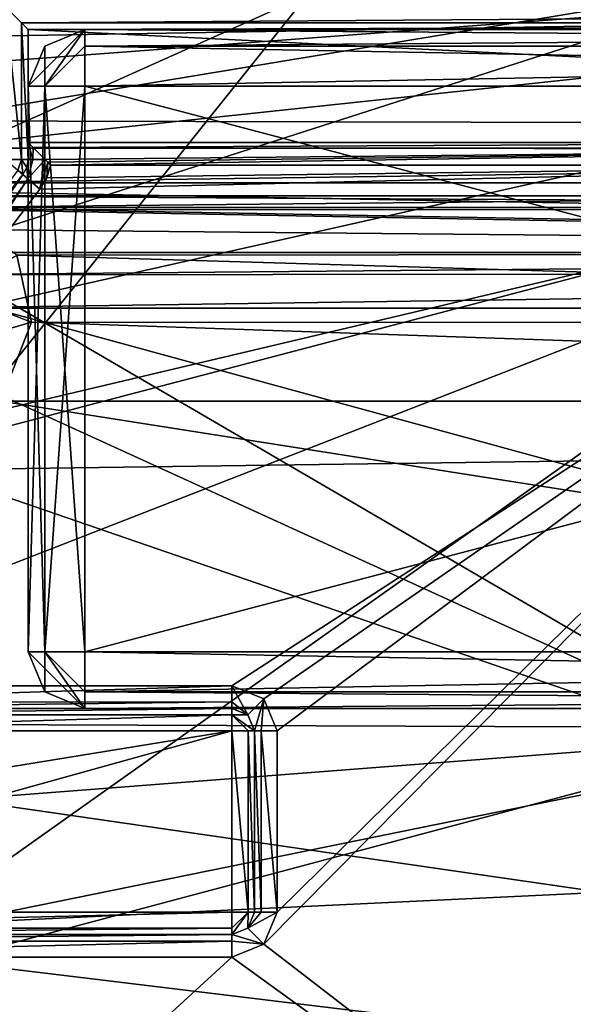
# Model space of a CAD drawing. Extents: x -200 to 200, y -434 to 356.
# Tile 559 of 656: x -105.04 to -102.59, y 267.44 to 271.79. Entities that reach past the tile are written whole.
import ezdxf

# ---------------------------------------------------------------- set-up
doc = ezdxf.new("R2010")
doc.units = 0
doc.header["$LTSCALE"] = 52.148148
for name, color, linetype in [('1683', 7, 'CONTINUOUS'), ('1688', 7, 'CONTINUOUS'), ('1689', 7, 'CONTINUOUS'), ('1691', 7, 'CONTINUOUS'), ('3470', 7, 'CONTINUOUS'), ('3473', 7, 'CONTINUOUS'), ('3475', 7, 'CONTINUOUS'), ('3479', 7, 'CONTINUOUS'), ('3480', 7, 'CONTINUOUS'), ('3481', 7, 'CONTINUOUS'), ('3482', 7, 'CONTINUOUS'), ('3483', 7, 'CONTINUOUS'), ('3489', 7, 'CONTINUOUS'), ('3505', 7, 'CONTINUOUS'), ('3536', 7, 'CONTINUOUS'), ('3537', 7, 'CONTINUOUS'), ('3596', 7, 'CONTINUOUS'), ('3597', 7, 'CONTINUOUS'), ('3602', 7, 'CONTINUOUS'), ('3604', 7, 'CONTINUOUS'), ('3605', 7, 'CONTINUOUS'), ('3606', 7, 'CONTINUOUS'), ('3608', 7, 'CONTINUOUS'), ('3609', 7, 'CONTINUOUS'), ('3610', 7, 'CONTINUOUS'), ('3611', 7, 'CONTINUOUS'), ('3612', 7, 'CONTINUOUS'), ('3656', 7, 'CONTINUOUS'), ('3657', 7, 'CONTINUOUS'), ('3658', 7, 'CONTINUOUS'), ('3659', 7, 'CONTINUOUS'), ('3661', 7, 'CONTINUOUS'), ('3662', 7, 'CONTINUOUS'), ('3663', 7, 'CONTINUOUS'), ('3664', 7, 'CONTINUOUS'), ('3665', 7, 'CONTINUOUS'), ('3689', 7, 'CONTINUOUS'), ('4224', 7, 'CONTINUOUS'), ('4229', 7, 'CONTINUOUS'), ('4230', 7, 'CONTINUOUS'), ('4232', 7, 'CONTINUOUS'), ('4245', 7, 'CONTINUOUS'), ('4257', 7, 'CONTINUOUS'), ('4273', 7, 'CONTINUOUS'), ('4299', 7, 'CONTINUOUS'), ('4489', 7, 'CONTINUOUS'), ('4490', 7, 'CONTINUOUS'), ('4492', 7, 'CONTINUOUS'), ('4495', 7, 'CONTINUOUS'), ('4511', 7, 'CONTINUOUS'), ('4543', 7, 'CONTINUOUS'), ('4544', 7, 'CONTINUOUS'), ('4545', 7, 'CONTINUOUS'), ('4546', 7, 'CONTINUOUS'), ('4548', 7, 'CONTINUOUS'), ('4555', 7, 'CONTINUOUS'), ('4556', 7, 'CONTINUOUS'), ('4561', 7, 'CONTINUOUS'), ('4562', 7, 'CONTINUOUS'), ('4563', 7, 'CONTINUOUS'), ('4564', 7, 'CONTINUOUS'), ('4565', 7, 'CONTINUOUS'), ('4567', 7, 'CONTINUOUS'), ('4568', 7, 'CONTINUOUS'), ('4569', 7, 'CONTINUOUS'), ('4573', 7, 'CONTINUOUS'), ('4574', 7, 'CONTINUOUS'), ('809', 7, 'CONTINUOUS'), ('821', 7, 'CONTINUOUS')]:
    doc.layers.add(name, color=color, linetype=linetype)

msp = doc.modelspace()

# ---------------------------------------------------------------- linework, layer by layer
at = {"layer": '1683', "color": 7, "linetype": 'CONTINUOUS'}
for points in [[(-103.6, 265.5, 64.65), (-101.8013, 268.6167, 64.65), (-103.5293, 265.5, 64.6793), (-103.6, 265.5, 64.65)], [(-101.8013, 268.6167, 64.65), (-103.5, 265.5, 64.75), (-103.5293, 265.5, 64.6793), (-101.8013, 268.6167, 64.65)], [(-101.8013, 268.6167, 64.65), (-101.75, 268.5311, 64.75), (-103.5, 265.5, 64.75), (-101.8013, 268.6167, 64.65)]]:
    msp.add_3dface(points, dxfattribs=at)
at = {"layer": '1688', "color": 7, "linetype": 'CONTINUOUS'}
for points in [[(-94.6397, 269.9517, 68.45), (-97.0053, 272.8064, 68.45), (-103.1364, 272.6911, 68.45), (-94.6397, 269.9517, 68.45)], [(-105.4447, 269.8043, 68.45), (-94.6397, 269.9517, 68.45), (-103.1364, 272.6911, 68.45), (-105.4447, 269.8043, 68.45)], [(-101.7495, 268.5312, 68.45), (-94.6397, 269.9517, 68.45), (-105.4447, 269.8043, 68.45), (-101.7495, 268.5312, 68.45)], [(-106.4853, 267.5686, 68.45), (-101.7495, 268.5312, 68.45), (-105.4447, 269.8043, 68.45), (-106.4853, 267.5686, 68.45)], [(-103.5, 265.5, 68.45), (-101.7495, 268.5312, 68.45), (-106.4853, 267.5686, 68.45), (-103.5, 265.5, 68.45)], [(-107.4343, 264.2812, 68.45), (-103.5, 265.5, 68.45), (-106.4853, 267.5686, 68.45), (-107.4343, 264.2812, 68.45)]]:
    msp.add_3dface(points, dxfattribs=at)
at = {"layer": '1689', "color": 7, "linetype": 'CONTINUOUS'}
msp.add_3dface([(-104.7048, 274.5699, 68.55), (-107.8925, 274.8342, 68.65), (-107.5758, 271.008, 68.55), (-104.7048, 274.5699, 68.55)], dxfattribs=at)
at = {"layer": '1691', "color": 7, "linetype": 'CONTINUOUS'}
for points in [[(-103.1364, 272.6911, 68.45), (-104.7048, 274.5699, 68.55), (-107.5758, 271.008, 68.55), (-103.1364, 272.6911, 68.45)], [(-105.4447, 269.8043, 68.45), (-103.1364, 272.6911, 68.45), (-107.5758, 271.008, 68.55), (-105.4447, 269.8043, 68.45)]]:
    msp.add_3dface(points, dxfattribs=at)
at = {"layer": '3470', "color": 7, "linetype": 'CONTINUOUS'}
for points in [[(-104.1, 268.65, 58.15), (-106.4525, 268.65, 58.15), (-109.6618, 267.7466, 58.15), (-104.1, 268.65, 58.15)], [(-106.9852, 267.85, 58.15), (-104.1, 268.65, 58.15), (-109.6618, 267.7466, 58.15), (-106.9852, 267.85, 58.15)], [(-104.1, 267.85, 58.15), (-104.1, 268.65, 58.15), (-106.9852, 267.85, 58.15), (-104.1, 267.85, 58.15)]]:
    msp.add_3dface(points, dxfattribs=at)
at = {"layer": '3473', "color": 7, "linetype": 'CONTINUOUS'}
for points in [[(-104.1, 268.85, 11.15), (-100.55, 271.15, 11.15), (-106.4525, 268.85, 11.15), (-104.1, 268.85, 11.15)], [(-106.4525, 268.85, 11.15), (-100.55, 271.15, 11.15), (-105.8125, 269.9058, 11.15), (-106.4525, 268.85, 11.15)], [(-100.55, 271.15, 11.15), (-104.9486, 271.0445, 11.15), (-105.8125, 269.9058, 11.15), (-100.55, 271.15, 11.15)], [(-104.9173, 271.0939, 11.15), (-104.9486, 271.0445, 11.15), (-100.55, 271.15, 11.15), (-104.9173, 271.0939, 11.15)], [(-104.9016, 271.15, 11.15), (-104.9173, 271.0939, 11.15), (-100.55, 271.15, 11.15), (-104.9016, 271.15, 11.15)], [(-103.9586, 268.7915, 11.15), (-100.55, 271.15, 11.15), (-104.1, 268.85, 11.15), (-103.9586, 268.7915, 11.15)], [(-103.9, 268.65, 11.15), (-100.55, 271.15, 11.15), (-103.9586, 268.7915, 11.15), (-103.9, 268.65, 11.15)], [(-100.55, 265.0779, 11.15), (-100.55, 271.15, 11.15), (-103.9585, 267.7086, 11.15), (-100.55, 265.0779, 11.15)], [(-103.9585, 267.7086, 11.15), (-100.55, 271.15, 11.15), (-103.9, 267.85, 11.15), (-103.9585, 267.7086, 11.15)], [(-103.9, 267.85, 11.15), (-100.55, 271.15, 11.15), (-103.9, 268.65, 11.15), (-103.9, 267.85, 11.15)], [(-104.1, 267.65, 11.15), (-100.55, 265.0779, 11.15), (-103.9585, 267.7086, 11.15), (-104.1, 267.65, 11.15)], [(-106.9852, 267.65, 11.15), (-108.266, 263.8344, 11.15), (-104.1, 267.65, 11.15), (-106.9852, 267.65, 11.15)], [(-108.266, 263.8344, 11.15), (-100.55, 265.0779, 11.15), (-104.1, 267.65, 11.15), (-108.266, 263.8344, 11.15)]]:
    msp.add_3dface(points, dxfattribs=at)
at = {"layer": '3475', "color": 7, "linetype": 'CONTINUOUS'}
for points in [[(-104.1, 267.75, 11.25), (-104.1, 267.75, 58.05), (-106.9852, 267.75, 11.25), (-104.1, 267.75, 11.25)], [(-106.9852, 267.75, 11.25), (-104.1, 267.75, 58.05), (-106.9852, 267.75, 58.05), (-106.9852, 267.75, 11.25)]]:
    msp.add_3dface(points, dxfattribs=at)
at = {"layer": '3479', "color": 7, "linetype": 'CONTINUOUS'}
for points in [[(-100.4912, 271.25, 15.1916), (-95, 271.25, 43.15), (-105, 271.25, 11.25), (-100.4912, 271.25, 15.1916)], [(-105, 271.25, 11.25), (-95, 271.25, 43.15), (-105, 271.25, 43.15), (-105, 271.25, 11.25)], [(-100.55, 271.25, 15.05), (-100.4912, 271.25, 15.1916), (-105, 271.25, 11.25), (-100.55, 271.25, 15.05)], [(-100.55, 271.25, 11.25), (-100.55, 271.25, 15.05), (-105, 271.25, 11.25), (-100.55, 271.25, 11.25)]]:
    msp.add_3dface(points, dxfattribs=at)
at = {"layer": '3480', "color": 7, "linetype": 'CONTINUOUS'}
for points in [[(-105, 271.75, 58.05), (-105, 271.25, 43.15), (-105, 271.75, 43.15), (-105, 271.75, 58.05)], [(-105, 271.25, 43.15), (-105, 271.75, 58.05), (-105, 271.1752, 58.05), (-105, 271.25, 43.15)], [(-105, 271.25, 11.25), (-105, 271.25, 43.15), (-105, 271.1752, 11.25), (-105, 271.25, 11.25)], [(-105, 271.1752, 11.25), (-105, 271.25, 43.15), (-105, 271.1752, 58.05), (-105, 271.1752, 11.25)]]:
    msp.add_3dface(points, dxfattribs=at)
at = {"layer": '3481', "color": 7, "linetype": 'CONTINUOUS'}
for points in [[(-105.8956, 269.9614, 11.25), (-105.0243, 271.1099, 11.25), (-105.7517, 270.1717, 58.05), (-105.8956, 269.9614, 11.25)], [(-105.0243, 271.1099, 11.25), (-105.0243, 271.1099, 58.05), (-105.7517, 270.1717, 58.05), (-105.0243, 271.1099, 11.25)]]:
    msp.add_3dface(points, dxfattribs=at)
at = {"layer": '3482', "color": 7, "linetype": 'CONTINUOUS'}
for points in [[(-106.4525, 268.75, 11.25), (-106.4525, 268.75, 58.05), (-104.1, 268.75, 11.25), (-106.4525, 268.75, 11.25)], [(-104.1, 268.75, 11.25), (-106.4525, 268.75, 58.05), (-104.1, 268.75, 58.05), (-104.1, 268.75, 11.25)]]:
    msp.add_3dface(points, dxfattribs=at)
at = {"layer": '3483', "color": 7, "linetype": 'CONTINUOUS'}
for points in [[(-104, 268.65, 11.25), (-104, 268.65, 58.05), (-104, 267.85, 11.25), (-104, 268.65, 11.25)], [(-104, 267.85, 11.25), (-104, 268.65, 58.05), (-104, 267.85, 58.05), (-104, 267.85, 11.25)]]:
    msp.add_3dface(points, dxfattribs=at)
at = {"layer": '3489', "color": 7, "linetype": 'CONTINUOUS'}
for points in [[(-93.8539, 273.0668, 8.7108), (-92.2564, 271.0153, 6.8018), (-106.4409, 272.7444, 8.4358), (-93.8539, 273.0668, 8.7108)], [(-106.4409, 272.7444, 8.4358), (-92.2564, 271.0153, 6.8018), (-94.2916, 271.0153, 6.8018), (-106.4409, 272.7444, 8.4358)], [(-105.7084, 271.0153, 6.8018), (-106.4409, 272.7444, 8.4358), (-94.2916, 271.0153, 6.8018), (-105.7084, 271.0153, 6.8018)], [(-105.3224, 270.9541, 6.7386), (-105.7084, 271.0153, 6.8018), (-94.6859, 270.9514, 6.7358), (-105.3224, 270.9541, 6.7386)], [(-94.6859, 270.9514, 6.7358), (-105.7084, 271.0153, 6.8018), (-94.2916, 271.0153, 6.8018), (-94.6859, 270.9514, 6.7358)], [(-105.0498, 270.753, 6.5278), (-105.3224, 270.9541, 6.7386), (-94.9442, 270.7619, 6.5372), (-105.0498, 270.753, 6.5278)], [(-94.9442, 270.7619, 6.5372), (-105.3224, 270.9541, 6.7386), (-94.6859, 270.9514, 6.7358), (-94.9442, 270.7619, 6.5372)], [(-95.0143, 270.4533, 6.2051), (-105.0498, 270.753, 6.5278), (-94.9442, 270.7619, 6.5372), (-95.0143, 270.4533, 6.2051)], [(-104.9851, 270.4567, 6.2089), (-105.0498, 270.753, 6.5278), (-95.0143, 270.4533, 6.2051), (-104.9851, 270.4567, 6.2089)], [(-105.1213, 270.1075, 5.8196), (-104.9851, 270.4567, 6.2089), (-94.8786, 270.1075, 5.8196), (-105.1213, 270.1075, 5.8196)], [(-94.8786, 270.1075, 5.8196), (-104.9851, 270.4567, 6.2089), (-95.0143, 270.4533, 6.2051), (-94.8786, 270.1075, 5.8196)], [(-106.348, 267.7526, 2.7288), (-105.1213, 270.1075, 5.8196), (-93.912, 268.3442, 3.5946), (-106.348, 267.7526, 2.7288)], [(-93.912, 268.3442, 3.5946), (-105.1213, 270.1075, 5.8196), (-94.8786, 270.1075, 5.8196), (-93.912, 268.3442, 3.5946)], [(-93.0674, 266.1425, -0.0732), (-106.348, 267.7526, 2.7288), (-93.912, 268.3442, 3.5946), (-93.0674, 266.1425, -0.0732)], [(-106.9326, 266.1425, -0.0732), (-106.348, 267.7526, 2.7288), (-93.0674, 266.1425, -0.0732), (-106.9326, 266.1425, -0.0732)]]:
    msp.add_3dface(points, dxfattribs=at)
at = {"layer": '3505', "color": 7, "linetype": 'CONTINUOUS'}
for points in [[(-105.0498, 270.753, 6.5278), (-104.9851, 270.4567, 6.2089), (-105.3326, 270.5895, 6.5105), (-105.0498, 270.753, 6.5278)], [(-104.9851, 270.4567, 6.2089), (-105.3645, 270.3461, 6.3481), (-105.3326, 270.5895, 6.5105), (-104.9851, 270.4567, 6.2089)], [(-104.9851, 270.4567, 6.2089), (-105.1213, 270.1075, 5.8196), (-105.3645, 270.3461, 6.3481), (-104.9851, 270.4567, 6.2089)]]:
    msp.add_3dface(points, dxfattribs=at)
at = {"layer": '3536', "color": 7, "linetype": 'CONTINUOUS'}
for points in [[(-105, 271.25, 43.15), (-95, 271.25, 43.15), (-105, 271.75, 43.15), (-105, 271.25, 43.15)], [(-95, 271.25, 43.15), (-95, 271.75, 43.15), (-105, 271.75, 43.15), (-95, 271.25, 43.15)]]:
    msp.add_3dface(points, dxfattribs=at)
at = {"layer": '3537', "color": 7, "linetype": 'CONTINUOUS'}
for points in [[(-105, 271.75, 58.05), (-105, 271.75, 43.15), (-102.1647, 271.75, 49.9003), (-105, 271.75, 58.05)], [(-95, 271.75, 58.05), (-105, 271.75, 58.05), (-102.1647, 271.75, 49.9003), (-95, 271.75, 58.05)], [(-105, 271.75, 43.15), (-95, 271.75, 43.15), (-97.8353, 271.75, 47.3997), (-105, 271.75, 43.15)], [(-105, 271.75, 43.15), (-100, 271.75, 46.15), (-102.1647, 271.75, 47.3997), (-105, 271.75, 43.15)], [(-100, 271.75, 46.15), (-105, 271.75, 43.15), (-97.8353, 271.75, 47.3997), (-100, 271.75, 46.15)], [(-105, 271.75, 43.15), (-102.1647, 271.75, 47.3997), (-102.1647, 271.75, 49.9003), (-105, 271.75, 43.15)]]:
    msp.add_3dface(points, dxfattribs=at)
at = {"layer": '3596', "color": 7, "linetype": 'CONTINUOUS'}
for points in [[(-104.0293, 268.7207, 11.25), (-104.1, 268.75, 11.25), (-104.0293, 268.7207, 58.05), (-104.0293, 268.7207, 11.25)], [(-104.1, 268.75, 11.25), (-104.1, 268.75, 58.05), (-104.0293, 268.7207, 58.05), (-104.1, 268.75, 11.25)], [(-104, 268.65, 58.05), (-104, 268.65, 11.25), (-104.0293, 268.7207, 11.25), (-104, 268.65, 58.05)], [(-104, 268.65, 58.05), (-104.0293, 268.7207, 11.25), (-104.0293, 268.7207, 58.05), (-104, 268.65, 58.05)]]:
    msp.add_3dface(points, dxfattribs=at)
at = {"layer": '3597', "color": 7, "linetype": 'CONTINUOUS'}
for points in [[(-104.0293, 267.7793, 11.25), (-104, 267.85, 11.25), (-104.0293, 267.7793, 58.05), (-104.0293, 267.7793, 11.25)], [(-104, 267.85, 11.25), (-104, 267.85, 58.05), (-104.0293, 267.7793, 58.05), (-104, 267.85, 11.25)], [(-104.1, 267.75, 58.05), (-104.0293, 267.7793, 11.25), (-104.0293, 267.7793, 58.05), (-104.1, 267.75, 58.05)], [(-104.1, 267.75, 58.05), (-104.1, 267.75, 11.25), (-104.0293, 267.7793, 11.25), (-104.1, 267.75, 58.05)]]:
    msp.add_3dface(points, dxfattribs=at)
at = {"layer": '3602', "color": 7, "linetype": 'CONTINUOUS'}
for points in [[(-105, 271.1752, 11.25), (-105, 271.1752, 58.05), (-105.0063, 271.1404, 58.05), (-105, 271.1752, 11.25)], [(-105.0063, 271.1404, 11.25), (-105, 271.1752, 11.25), (-105.0063, 271.1404, 58.05), (-105.0063, 271.1404, 11.25)], [(-105.0243, 271.1099, 58.05), (-105.0063, 271.1404, 11.25), (-105.0063, 271.1404, 58.05), (-105.0243, 271.1099, 58.05)], [(-105.0243, 271.1099, 58.05), (-105.0243, 271.1099, 11.25), (-105.0063, 271.1404, 11.25), (-105.0243, 271.1099, 58.05)]]:
    msp.add_3dface(points, dxfattribs=at)
at = {"layer": '3604', "color": 7, "linetype": 'CONTINUOUS'}
for points in [[(-105, 271.25, 11.25), (-105, 271.1752, 11.25), (-104.9791, 271.1752, 11.1888), (-105, 271.25, 11.25)], [(-104.9788, 271.2288, 11.1885), (-105, 271.25, 11.25), (-104.9791, 271.1752, 11.1888), (-104.9788, 271.2288, 11.1885)], [(-104.9252, 271.1752, 11.1532), (-104.9788, 271.2288, 11.1885), (-104.9791, 271.1752, 11.1888), (-104.9252, 271.1752, 11.1532)]]:
    msp.add_3dface(points, dxfattribs=at)
at = {"layer": '3605', "color": 7, "linetype": 'CONTINUOUS'}
for points in [[(-105, 271.1752, 11.25), (-105.0063, 271.1404, 11.25), (-105.0021, 271.0907, 11.1793), (-105, 271.1752, 11.25)], [(-104.9791, 271.1752, 11.1888), (-105, 271.1752, 11.25), (-105.0021, 271.0907, 11.1793), (-104.9791, 271.1752, 11.1888)], [(-104.9486, 271.0445, 11.15), (-104.9252, 271.1752, 11.1532), (-105.0021, 271.0907, 11.1793), (-104.9486, 271.0445, 11.15)], [(-104.9252, 271.1752, 11.1532), (-104.9791, 271.1752, 11.1888), (-105.0021, 271.0907, 11.1793), (-104.9252, 271.1752, 11.1532)], [(-104.9486, 271.0445, 11.15), (-104.9135, 271.1631, 11.1509), (-104.9252, 271.1752, 11.1532), (-104.9486, 271.0445, 11.15)], [(-105.0063, 271.1404, 11.25), (-105.0243, 271.1099, 11.25), (-105.0021, 271.0907, 11.1793), (-105.0063, 271.1404, 11.25)], [(-104.9486, 271.0445, 11.15), (-104.9173, 271.0939, 11.15), (-104.9135, 271.1631, 11.1509), (-104.9486, 271.0445, 11.15)], [(-104.9173, 271.0939, 11.15), (-104.9016, 271.15, 11.15), (-104.9135, 271.1631, 11.1509), (-104.9173, 271.0939, 11.15)]]:
    msp.add_3dface(points, dxfattribs=at)
at = {"layer": '3606', "color": 7, "linetype": 'CONTINUOUS'}
for points in [[(-105.0243, 271.1099, 11.25), (-105.8956, 269.9614, 11.25), (-106.5169, 268.8854, 11.1822), (-105.0243, 271.1099, 11.25)], [(-105.0021, 271.0907, 11.1793), (-105.0243, 271.1099, 11.25), (-106.5169, 268.8854, 11.1822), (-105.0021, 271.0907, 11.1793)], [(-106.4525, 268.85, 11.15), (-105.0021, 271.0907, 11.1793), (-106.5169, 268.8854, 11.1822), (-106.4525, 268.85, 11.15)], [(-106.4525, 268.85, 11.15), (-105.8125, 269.9058, 11.15), (-105.0021, 271.0907, 11.1793), (-106.4525, 268.85, 11.15)], [(-105.8125, 269.9058, 11.15), (-104.9486, 271.0445, 11.15), (-105.0021, 271.0907, 11.1793), (-105.8125, 269.9058, 11.15)]]:
    msp.add_3dface(points, dxfattribs=at)
at = {"layer": '3608', "color": 7, "linetype": 'CONTINUOUS'}
for points in [[(-104.1, 268.85, 11.15), (-106.4525, 268.85, 11.15), (-106.4525, 268.7765, 11.1822), (-104.1, 268.85, 11.15)], [(-104.1, 268.85, 11.15), (-106.4525, 268.7765, 11.1822), (-104.1, 268.7793, 11.1793), (-104.1, 268.85, 11.15)], [(-106.4525, 268.7765, 11.1822), (-106.4525, 268.75, 11.25), (-104.1, 268.7793, 11.1793), (-106.4525, 268.7765, 11.1822)], [(-106.4525, 268.75, 11.25), (-104.1, 268.75, 11.25), (-104.1, 268.7793, 11.1793), (-106.4525, 268.75, 11.25)]]:
    msp.add_3dface(points, dxfattribs=at)
at = {"layer": '3609', "color": 7, "linetype": 'CONTINUOUS'}
for points in [[(-104.0293, 268.7207, 11.25), (-104.1, 268.85, 11.15), (-104.1, 268.7793, 11.1793), (-104.0293, 268.7207, 11.25)], [(-103.9586, 268.7915, 11.15), (-104.1, 268.85, 11.15), (-104.0293, 268.7207, 11.25), (-103.9586, 268.7915, 11.15)], [(-104.1, 268.75, 11.25), (-104.0293, 268.7207, 11.25), (-104.1, 268.7793, 11.1793), (-104.1, 268.75, 11.25)], [(-104, 268.65, 11.25), (-103.9586, 268.7915, 11.15), (-104.0293, 268.7207, 11.25), (-104, 268.65, 11.25)], [(-103.9586, 268.7915, 11.15), (-104, 268.65, 11.25), (-103.9707, 268.65, 11.1793), (-103.9586, 268.7915, 11.15)], [(-103.9, 268.65, 11.15), (-103.9586, 268.7915, 11.15), (-103.9707, 268.65, 11.1793), (-103.9, 268.65, 11.15)]]:
    msp.add_3dface(points, dxfattribs=at)
at = {"layer": '3610', "color": 7, "linetype": 'CONTINUOUS'}
for points in [[(-104, 268.65, 11.25), (-104, 267.85, 11.25), (-103.9707, 267.85, 11.1793), (-104, 268.65, 11.25)], [(-103.9707, 268.65, 11.1793), (-104, 268.65, 11.25), (-103.9707, 267.85, 11.1793), (-103.9707, 268.65, 11.1793)], [(-103.9, 267.85, 11.15), (-103.9707, 268.65, 11.1793), (-103.9707, 267.85, 11.1793), (-103.9, 267.85, 11.15)], [(-103.9, 267.85, 11.15), (-103.9, 268.65, 11.15), (-103.9707, 268.65, 11.1793), (-103.9, 267.85, 11.15)]]:
    msp.add_3dface(points, dxfattribs=at)
at = {"layer": '3611', "color": 7, "linetype": 'CONTINUOUS'}
for points in [[(-104.0293, 267.7793, 11.25), (-103.9, 267.85, 11.15), (-103.9707, 267.85, 11.1793), (-104.0293, 267.7793, 11.25)], [(-103.9585, 267.7086, 11.15), (-103.9, 267.85, 11.15), (-104.0293, 267.7793, 11.25), (-103.9585, 267.7086, 11.15)], [(-104, 267.85, 11.25), (-104.0293, 267.7793, 11.25), (-103.9707, 267.85, 11.1793), (-104, 267.85, 11.25)], [(-104.1, 267.75, 11.25), (-103.9585, 267.7086, 11.15), (-104.0293, 267.7793, 11.25), (-104.1, 267.75, 11.25)], [(-103.9585, 267.7086, 11.15), (-104.1, 267.75, 11.25), (-104.1, 267.7207, 11.1793), (-103.9585, 267.7086, 11.15)], [(-104.1, 267.65, 11.15), (-103.9585, 267.7086, 11.15), (-104.1, 267.7207, 11.1793), (-104.1, 267.65, 11.15)]]:
    msp.add_3dface(points, dxfattribs=at)
at = {"layer": '3612', "color": 7, "linetype": 'CONTINUOUS'}
for points in [[(-104.1, 267.75, 11.25), (-106.9852, 267.75, 11.25), (-106.9852, 267.7211, 11.1796), (-104.1, 267.75, 11.25)], [(-104.1, 267.7207, 11.1793), (-104.1, 267.75, 11.25), (-106.9852, 267.7211, 11.1796), (-104.1, 267.7207, 11.1793)], [(-106.9852, 267.65, 11.15), (-104.1, 267.7207, 11.1793), (-106.9852, 267.7211, 11.1796), (-106.9852, 267.65, 11.15)], [(-106.9852, 267.65, 11.15), (-104.1, 267.65, 11.15), (-104.1, 267.7207, 11.1793), (-106.9852, 267.65, 11.15)]]:
    msp.add_3dface(points, dxfattribs=at)
at = {"layer": '3656', "color": 7, "linetype": 'CONTINUOUS'}
for points in [[(-94.9, 271.85, 58.15), (-105.1, 271.85, 58.15), (-105.0293, 271.7793, 58.1207), (-94.9, 271.85, 58.15)], [(-94.9707, 271.7793, 58.1207), (-94.9, 271.85, 58.15), (-105.0293, 271.7793, 58.1207), (-94.9707, 271.7793, 58.1207)], [(-105, 271.75, 58.05), (-94.9707, 271.7793, 58.1207), (-105.0293, 271.7793, 58.1207), (-105, 271.75, 58.05)], [(-105, 271.75, 58.05), (-95, 271.75, 58.05), (-94.9707, 271.7793, 58.1207), (-105, 271.75, 58.05)]]:
    msp.add_3dface(points, dxfattribs=at)
at = {"layer": '3657', "color": 7, "linetype": 'CONTINUOUS'}
for points in [[(-105.1, 271.85, 58.15), (-105.1, 271.1752, 58.15), (-105.0292, 271.1752, 58.1206), (-105.1, 271.85, 58.15)], [(-105.1, 271.85, 58.15), (-105.0292, 271.1752, 58.1206), (-105.0293, 271.7793, 58.1207), (-105.1, 271.85, 58.15)], [(-105, 271.1752, 58.05), (-105, 271.75, 58.05), (-105.0293, 271.7793, 58.1207), (-105, 271.1752, 58.05)], [(-105.0292, 271.1752, 58.1206), (-105, 271.1752, 58.05), (-105.0293, 271.7793, 58.1207), (-105.0292, 271.1752, 58.1206)]]:
    msp.add_3dface(points, dxfattribs=at)
at = {"layer": '3658', "color": 7, "linetype": 'CONTINUOUS'}
for points in [[(-105.1, 271.1752, 58.15), (-105.0463, 271.1289, 58.1205), (-105.0292, 271.1752, 58.1206), (-105.1, 271.1752, 58.15)], [(-105.0463, 271.1289, 58.1205), (-105.0243, 271.1099, 58.05), (-105.0292, 271.1752, 58.1206), (-105.0463, 271.1289, 58.1205)], [(-105.0243, 271.1099, 58.05), (-105.0063, 271.1404, 58.05), (-105.0292, 271.1752, 58.1206), (-105.0243, 271.1099, 58.05)], [(-105.0063, 271.1404, 58.05), (-105, 271.1752, 58.05), (-105.0292, 271.1752, 58.1206), (-105.0063, 271.1404, 58.05)]]:
    msp.add_3dface(points, dxfattribs=at)
at = {"layer": '3659', "color": 7, "linetype": 'CONTINUOUS'}
msp.add_3dface([(-105.7517, 270.1717, 58.05), (-105.0243, 271.1099, 58.05), (-105.0463, 271.1289, 58.1205), (-105.7517, 270.1717, 58.05)], dxfattribs=at)
at = {"layer": '3661', "color": 7, "linetype": 'CONTINUOUS'}
for points in [[(-104.1, 268.7215, 58.1199), (-104.1, 268.75, 58.05), (-106.4525, 268.7207, 58.1207), (-104.1, 268.7215, 58.1199)], [(-104.1, 268.75, 58.05), (-106.4525, 268.75, 58.05), (-106.4525, 268.7207, 58.1207), (-104.1, 268.75, 58.05)], [(-106.4525, 268.65, 58.15), (-104.1, 268.65, 58.15), (-104.1, 268.7215, 58.1199), (-106.4525, 268.65, 58.15)], [(-106.4525, 268.65, 58.15), (-104.1, 268.7215, 58.1199), (-106.4525, 268.7207, 58.1207), (-106.4525, 268.65, 58.15)]]:
    msp.add_3dface(points, dxfattribs=at)
at = {"layer": '3662', "color": 7, "linetype": 'CONTINUOUS'}
for points in [[(-104.0293, 268.7207, 58.05), (-104.1, 268.75, 58.05), (-104.1, 268.7215, 58.1199), (-104.0293, 268.7207, 58.05)], [(-104.1, 268.65, 58.15), (-104.0286, 268.65, 58.12), (-104.1, 268.7215, 58.1199), (-104.1, 268.65, 58.15)], [(-104, 268.65, 58.05), (-104.0293, 268.7207, 58.05), (-104.1, 268.7215, 58.1199), (-104, 268.65, 58.05)], [(-104.0286, 268.65, 58.12), (-104, 268.65, 58.05), (-104.1, 268.7215, 58.1199), (-104.0286, 268.65, 58.12)]]:
    msp.add_3dface(points, dxfattribs=at)
at = {"layer": '3663', "color": 7, "linetype": 'CONTINUOUS'}
for points in [[(-104.1, 268.65, 58.15), (-104.0285, 267.85, 58.1199), (-104.0286, 268.65, 58.12), (-104.1, 268.65, 58.15)], [(-104.1, 268.65, 58.15), (-104.1, 267.85, 58.15), (-104.0285, 267.85, 58.1199), (-104.1, 268.65, 58.15)], [(-104, 267.85, 58.05), (-104, 268.65, 58.05), (-104.0286, 268.65, 58.12), (-104, 267.85, 58.05)], [(-104.0285, 267.85, 58.1199), (-104, 267.85, 58.05), (-104.0286, 268.65, 58.12), (-104.0285, 267.85, 58.1199)]]:
    msp.add_3dface(points, dxfattribs=at)
at = {"layer": '3664', "color": 7, "linetype": 'CONTINUOUS'}
for points in [[(-104.1, 267.85, 58.15), (-104.1, 267.7786, 58.12), (-104.0285, 267.85, 58.1199), (-104.1, 267.85, 58.15)], [(-104.1, 267.75, 58.05), (-104.0293, 267.7793, 58.05), (-104.0285, 267.85, 58.1199), (-104.1, 267.75, 58.05)], [(-104.1, 267.7786, 58.12), (-104.1, 267.75, 58.05), (-104.0285, 267.85, 58.1199), (-104.1, 267.7786, 58.12)], [(-104.0293, 267.7793, 58.05), (-104, 267.85, 58.05), (-104.0285, 267.85, 58.1199), (-104.0293, 267.7793, 58.05)]]:
    msp.add_3dface(points, dxfattribs=at)
at = {"layer": '3665', "color": 7, "linetype": 'CONTINUOUS'}
for points in [[(-104.1, 267.85, 58.15), (-106.9852, 267.85, 58.15), (-106.9852, 267.7793, 58.1207), (-104.1, 267.85, 58.15)], [(-104.1, 267.85, 58.15), (-106.9852, 267.7793, 58.1207), (-104.1, 267.7786, 58.12), (-104.1, 267.85, 58.15)], [(-106.9852, 267.7793, 58.1207), (-106.9852, 267.75, 58.05), (-104.1, 267.7786, 58.12), (-106.9852, 267.7793, 58.1207)], [(-106.9852, 267.75, 58.05), (-104.1, 267.75, 58.05), (-104.1, 267.7786, 58.12), (-106.9852, 267.75, 58.05)]]:
    msp.add_3dface(points, dxfattribs=at)
at = {"layer": '3689', "color": 7, "linetype": 'CONTINUOUS'}
for points in [[(-100.55, 271.25, 11.25), (-105, 271.25, 11.25), (-104.9788, 271.2288, 11.1885), (-100.55, 271.25, 11.25)], [(-100.55, 271.2199, 11.1785), (-100.55, 271.25, 11.25), (-104.9788, 271.2288, 11.1885), (-100.55, 271.2199, 11.1785)], [(-104.9252, 271.1752, 11.1532), (-100.55, 271.2199, 11.1785), (-104.9788, 271.2288, 11.1885), (-104.9252, 271.1752, 11.1532)], [(-104.9135, 271.1631, 11.1509), (-100.55, 271.2199, 11.1785), (-104.9252, 271.1752, 11.1532), (-104.9135, 271.1631, 11.1509)], [(-104.9016, 271.15, 11.15), (-100.55, 271.2199, 11.1785), (-104.9135, 271.1631, 11.1509), (-104.9016, 271.15, 11.15)], [(-104.9016, 271.15, 11.15), (-100.55, 271.15, 11.15), (-100.55, 271.2199, 11.1785), (-104.9016, 271.15, 11.15)]]:
    msp.add_3dface(points, dxfattribs=at)
at = {"layer": '4224', "color": 7, "linetype": 'CONTINUOUS'}
for points in [[(-108.5211, 271.3532, -13.35), (-104.9176, 274.961, -13.35), (-101.3539, 271.8939, -13.35), (-108.5211, 271.3532, -13.35)], [(-100, 271.3336, -13.35), (-108.5211, 271.3532, -13.35), (-101.3539, 271.8939, -13.35), (-100, 271.3336, -13.35)], [(-110.0404, 268.6965, -13.35), (-108.5211, 271.3532, -13.35), (-100, 271.3336, -13.35), (-110.0404, 268.6965, -13.35)], [(-89.9248, 268.6219, -13.35), (-110.0404, 268.6965, -13.35), (-100, 271.3336, -13.35), (-89.9248, 268.6219, -13.35)], [(-111.4439, 264.7549, -13.35), (-110.0404, 268.6965, -13.35), (-100, 265.0114, -13.35), (-111.4439, 264.7549, -13.35)], [(-110.0404, 268.6965, -13.35), (-89.9248, 268.6219, -13.35), (-100, 265.0114, -13.35), (-110.0404, 268.6965, -13.35)]]:
    msp.add_3dface(points, dxfattribs=at)
at = {"layer": '4229', "color": 7, "linetype": 'CONTINUOUS'}
for points in [[(-104.8928, 274.9376, -9.6549), (-108.2528, 271.6696, -6.9607), (-101.0927, 274.5888, -9.4355), (-104.8928, 274.9376, -9.6549)], [(-101.0927, 274.5888, -9.4355), (-108.2528, 271.6696, -6.9607), (-101.5324, 273.9376, -8.9885), (-101.0927, 274.5888, -9.4355)], [(-101.5324, 273.9376, -8.9885), (-108.2528, 271.6696, -6.9607), (-101.548, 272.9194, -8.1796), (-101.5324, 273.9376, -8.9885)], [(-101.548, 272.9194, -8.1796), (-108.2528, 271.6696, -6.9607), (-101.1528, 272.2793, -7.5908), (-101.548, 272.9194, -8.1796)], [(-101.1528, 272.2793, -7.5908), (-108.2528, 271.6696, -6.9607), (-100.8744, 272.0585, -7.371), (-101.1528, 272.2793, -7.5908)], [(-108.2528, 271.6696, -6.9607), (-100, 271.8074, -7.1096), (-100.8744, 272.0585, -7.371), (-108.2528, 271.6696, -6.9607)], [(-108.2528, 271.6696, -6.9607), (-105.4521, 271.2257, -6.4516), (-100, 271.8074, -7.1096), (-108.2528, 271.6696, -6.9607)], [(-105.4521, 271.2257, -6.4516), (-94.5479, 271.2257, -6.4516), (-100, 271.8074, -7.1096), (-105.4521, 271.2257, -6.4516)]]:
    msp.add_3dface(points, dxfattribs=at)
at = {"layer": '4230', "color": 7, "linetype": 'CONTINUOUS'}
for points in [[(-94.5371, 270.5187, -7.85), (-105.4635, 270.5187, -7.85), (-107.8098, 266.9835, -7.85), (-94.5371, 270.5187, -7.85)], [(-91.9552, 266.4534, -7.85), (-94.5371, 270.5187, -7.85), (-107.8098, 266.9835, -7.85), (-91.9552, 266.4534, -7.85)]]:
    msp.add_3dface(points, dxfattribs=at)
at = {"layer": '4232', "color": 7, "linetype": 'CONTINUOUS'}
for points in [[(-105.4521, 270.9627, -6.5216), (-105.4787, 270.8677, -7.0602), (-94.4941, 270.7649, -7.6434), (-105.4521, 270.9627, -6.5216)], [(-94.5479, 270.9627, -6.5216), (-105.4521, 270.9627, -6.5216), (-94.4941, 270.7649, -7.6434), (-94.5479, 270.9627, -6.5216)], [(-105.4787, 270.8677, -7.0602), (-105.5059, 270.7649, -7.6434), (-94.4941, 270.7649, -7.6434), (-105.4787, 270.8677, -7.0602)]]:
    msp.add_3dface(points, dxfattribs=at)
at = {"layer": '4245', "color": 7, "linetype": 'CONTINUOUS'}
for points in [[(-105.1141, 275.1308, -10.1042), (-108.5692, 271.7188, -7.4347), (-104.8928, 274.9376, -9.6549), (-105.1141, 275.1308, -10.1042)], [(-108.5692, 271.7188, -7.4347), (-108.2528, 271.6696, -6.9607), (-104.8928, 274.9376, -9.6549), (-108.5692, 271.7188, -7.4347)]]:
    msp.add_3dface(points, dxfattribs=at)
at = {"layer": '4257', "color": 7, "linetype": 'CONTINUOUS'}
msp.add_3dface([(-104.9176, 274.961, -13.35), (-108.5211, 271.3532, -13.35), (-105.0545, 275.1701, -13.1), (-104.9176, 274.961, -13.35)], dxfattribs=at)
at = {"layer": '4273', "color": 7, "linetype": 'CONTINUOUS'}
for points in [[(-94.5479, 271.0719, -6.4026), (-94.5479, 271.2257, -6.4516), (-105.4521, 271.0719, -6.4026), (-94.5479, 271.0719, -6.4026)], [(-94.5479, 271.2257, -6.4516), (-105.4521, 271.2257, -6.4516), (-105.4521, 271.0719, -6.4026), (-94.5479, 271.2257, -6.4516)], [(-105.4521, 270.9627, -6.5216), (-94.5479, 270.9627, -6.5216), (-94.5479, 271.0719, -6.4026), (-105.4521, 270.9627, -6.5216)], [(-105.4521, 270.9627, -6.5216), (-94.5479, 271.0719, -6.4026), (-105.4521, 271.0719, -6.4026), (-105.4521, 270.9627, -6.5216)]]:
    msp.add_3dface(points, dxfattribs=at)
at = {"layer": '4299', "color": 7, "linetype": 'CONTINUOUS'}
for points in [[(-94.4941, 270.7649, -7.6434), (-105.5059, 270.7649, -7.6434), (-105.4889, 270.6661, -7.802), (-94.4941, 270.7649, -7.6434)], [(-94.4941, 270.7649, -7.6434), (-105.4889, 270.6661, -7.802), (-94.5093, 270.6765, -7.7939), (-94.4941, 270.7649, -7.6434)], [(-105.4889, 270.6661, -7.802), (-105.4635, 270.5187, -7.85), (-94.5093, 270.6765, -7.7939), (-105.4889, 270.6661, -7.802)], [(-105.4635, 270.5187, -7.85), (-94.5371, 270.5187, -7.85), (-94.5093, 270.6765, -7.7939), (-105.4635, 270.5187, -7.85)]]:
    msp.add_3dface(points, dxfattribs=at)
at = {"layer": '4489', "color": 7, "linetype": 'CONTINUOUS'}
msp.add_3dface([(-108.3839, 271.5481, -13.35), (-106.0513, 273.1032, -13.35), (-104.7205, 275.0869, -13.35), (-108.3839, 271.5481, -13.35)], dxfattribs=at)
at = {"layer": '4490', "color": 7, "linetype": 'CONTINUOUS'}
msp.add_3dface([(-108.5873, 271.6934, -13.6), (-104.8528, 275.2989, -13.6), (-107.1179, 273.4578, -14.2644), (-108.5873, 271.6934, -13.6)], dxfattribs=at)
at = {"layer": '4492', "color": 7, "linetype": 'CONTINUOUS'}
for points in [[(-104.2619, 275.4644, -14.4452), (-100, 276.5905, -14.4123), (-100, 267.58, -16.9831), (-104.2619, 275.4644, -14.4452)], [(-107.9916, 272.2427, -14.5122), (-104.2619, 275.4644, -14.4452), (-100, 267.58, -16.9831), (-107.9916, 272.2427, -14.5122)], [(-110.005, 269.0299, -14.5489), (-107.9916, 272.2427, -14.5122), (-100, 267.58, -16.9831), (-110.005, 269.0299, -14.5489)], [(-111.7485, 263.9937, -14.5704), (-110.005, 269.0299, -14.5489), (-100, 267.58, -16.9831), (-111.7485, 263.9937, -14.5704)], [(-100, 258.25, -17.85), (-111.7485, 263.9937, -14.5704), (-100, 267.58, -16.9831), (-100, 258.25, -17.85)]]:
    msp.add_3dface(points, dxfattribs=at)
at = {"layer": '4495', "color": 7, "linetype": 'CONTINUOUS'}
for points in [[(-105.4687, 273.4598, -13.7989), (-108.4931, 269.7844, -13.8932), (-101.5804, 272.8824, -14.59), (-105.4687, 273.4598, -13.7989)], [(-101.5804, 272.8824, -14.59), (-108.4931, 269.7844, -13.8932), (-101.1393, 272.1499, -14.8361), (-101.5804, 272.8824, -14.59)], [(-101.1393, 272.1499, -14.8361), (-108.4931, 269.7844, -13.8932), (-100, 271.6927, -14.9953), (-101.1393, 272.1499, -14.8361)], [(-100, 271.6927, -14.9953), (-110.7209, 264.087, -13.9594), (-100, 262.7812, -16.6428), (-100, 271.6927, -14.9953)], [(-108.4931, 269.7844, -13.8932), (-110.7209, 264.087, -13.9594), (-100, 271.6927, -14.9953), (-108.4931, 269.7844, -13.8932)]]:
    msp.add_3dface(points, dxfattribs=at)
at = {"layer": '4511', "color": 7, "linetype": 'CONTINUOUS'}
for points in [[(-104.7205, 275.0869, -13.35), (-104.8528, 275.2989, -13.6), (-108.5873, 271.6934, -13.6), (-104.7205, 275.0869, -13.35)], [(-108.3839, 271.5481, -13.35), (-104.7205, 275.0869, -13.35), (-108.5873, 271.6934, -13.6), (-108.3839, 271.5481, -13.35)]]:
    msp.add_3dface(points, dxfattribs=at)
at = {"layer": '4543', "color": 7, "linetype": 'CONTINUOUS'}
for points in [[(-100, 268.75, 46.15), (-104.75, 268.75, 43.9), (-95.25, 268.75, 43.9), (-100, 268.75, 46.15)], [(-104.75, 268.75, 43.9), (-102.5, 268.75, 48.65), (-104.75, 268.75, 53.4), (-104.75, 268.75, 43.9)], [(-100, 268.75, 46.15), (-102.5, 268.75, 48.65), (-104.75, 268.75, 43.9), (-100, 268.75, 46.15)], [(-104.75, 268.75, 53.4), (-100, 268.75, 51.15), (-95.25, 268.75, 53.4), (-104.75, 268.75, 53.4)], [(-102.5, 268.75, 48.65), (-100, 268.75, 51.15), (-104.75, 268.75, 53.4), (-102.5, 268.75, 48.65)]]:
    msp.add_3dface(points, dxfattribs=at)
at = {"layer": '4544', "color": 7, "linetype": 'CONTINUOUS'}
for points in [[(-100, 271.75, 46.15), (-95.25, 271.75, 43.9), (-104.75, 271.75, 43.9), (-100, 271.75, 46.15)], [(-104.75, 271.75, 53.4), (-102.5, 271.75, 48.65), (-104.75, 271.75, 43.9), (-104.75, 271.75, 53.4)], [(-102.5, 271.75, 48.65), (-100, 271.75, 46.15), (-104.75, 271.75, 43.9), (-102.5, 271.75, 48.65)], [(-100, 271.75, 51.15), (-102.5, 271.75, 48.65), (-104.75, 271.75, 53.4), (-100, 271.75, 51.15)], [(-95.25, 271.75, 53.4), (-100, 271.75, 51.15), (-104.75, 271.75, 53.4), (-95.25, 271.75, 53.4)]]:
    msp.add_3dface(points, dxfattribs=at)
at = {"layer": '4545', "color": 7, "linetype": 'CONTINUOUS'}
for points in [[(-105, 269, 53.4), (-105, 271.5, 43.9), (-105, 269, 43.9), (-105, 269, 53.4)], [(-105, 271.5, 53.4), (-105, 271.5, 43.9), (-105, 269, 53.4), (-105, 271.5, 53.4)]]:
    msp.add_3dface(points, dxfattribs=at)
at = {"layer": '4546', "color": 7, "linetype": 'CONTINUOUS'}
for points in [[(-95.25, 271.5, 53.65), (-104.75, 271.5, 53.65), (-95.25, 269, 53.65), (-95.25, 271.5, 53.65)], [(-95.25, 269, 53.65), (-104.75, 271.5, 53.65), (-104.75, 269, 53.65), (-95.25, 269, 53.65)]]:
    msp.add_3dface(points, dxfattribs=at)
at = {"layer": '4548', "color": 7, "linetype": 'CONTINUOUS'}
for points in [[(-104.75, 271.5, 43.65), (-95.25, 271.5, 43.65), (-104.75, 269, 43.65), (-104.75, 271.5, 43.65)], [(-104.75, 269, 43.65), (-95.25, 271.5, 43.65), (-95.25, 269, 43.65), (-104.75, 269, 43.65)]]:
    msp.add_3dface(points, dxfattribs=at)
at = {"layer": '4555', "color": 7, "linetype": 'CONTINUOUS'}
for points in [[(-105, 269, 43.9), (-105, 271.5, 43.9), (-104.9268, 271.5, 43.7232), (-105, 269, 43.9)], [(-105, 269, 43.9), (-104.9268, 271.5, 43.7232), (-104.9268, 269, 43.7232), (-105, 269, 43.9)], [(-104.75, 271.5, 43.65), (-104.75, 269, 43.65), (-104.9268, 269, 43.7232), (-104.75, 271.5, 43.65)], [(-104.9268, 271.5, 43.7232), (-104.75, 271.5, 43.65), (-104.9268, 269, 43.7232), (-104.9268, 271.5, 43.7232)]]:
    msp.add_3dface(points, dxfattribs=at)
at = {"layer": '4556', "color": 7, "linetype": 'CONTINUOUS'}
for points in [[(-105, 271.5, 53.4), (-105, 269, 53.4), (-104.9268, 269, 53.5768), (-105, 271.5, 53.4)], [(-104.9268, 271.5, 53.5768), (-105, 271.5, 53.4), (-104.9268, 269, 53.5768), (-104.9268, 271.5, 53.5768)], [(-104.75, 269, 53.65), (-104.75, 271.5, 53.65), (-104.9268, 271.5, 53.5768), (-104.75, 269, 53.65)], [(-104.75, 269, 53.65), (-104.9268, 271.5, 53.5768), (-104.9268, 269, 53.5768), (-104.75, 269, 53.65)]]:
    msp.add_3dface(points, dxfattribs=at)
at = {"layer": '4561', "color": 7, "linetype": 'CONTINUOUS'}
for points in [[(-95.25, 271.75, 53.4), (-104.75, 271.6765, 53.577), (-95.25, 271.6764, 53.5772), (-95.25, 271.75, 53.4)], [(-95.25, 271.75, 53.4), (-104.75, 271.75, 53.4), (-104.75, 271.6765, 53.577), (-95.25, 271.75, 53.4)], [(-104.75, 271.6765, 53.577), (-104.75, 271.5, 53.65), (-95.25, 271.6764, 53.5772), (-104.75, 271.6765, 53.577)], [(-104.75, 271.5, 53.65), (-95.25, 271.5, 53.65), (-95.25, 271.6764, 53.5772), (-104.75, 271.5, 53.65)]]:
    msp.add_3dface(points, dxfattribs=at)
at = {"layer": '4562', "color": 7, "linetype": 'CONTINUOUS'}
for points in [[(-104.9268, 271.5, 53.5768), (-104.75, 271.75, 53.4), (-104.9272, 271.6764, 53.4), (-104.9268, 271.5, 53.5768)], [(-104.75, 271.5, 53.65), (-104.75, 271.75, 53.4), (-104.9268, 271.5, 53.5768), (-104.75, 271.5, 53.65)], [(-104.75, 271.75, 53.4), (-104.75, 271.5, 53.65), (-104.75, 271.6765, 53.577), (-104.75, 271.75, 53.4)], [(-105, 271.5, 53.4), (-104.9268, 271.5, 53.5768), (-104.9272, 271.6764, 53.4), (-105, 271.5, 53.4)]]:
    msp.add_3dface(points, dxfattribs=at)
at = {"layer": '4563', "color": 7, "linetype": 'CONTINUOUS'}
for points in [[(-104.75, 271.75, 53.4), (-104.927, 271.6765, 43.9), (-104.9272, 271.6764, 53.4), (-104.75, 271.75, 53.4)], [(-104.75, 271.75, 53.4), (-104.75, 271.75, 43.9), (-104.927, 271.6765, 43.9), (-104.75, 271.75, 53.4)], [(-104.927, 271.6765, 43.9), (-105, 271.5, 43.9), (-104.9272, 271.6764, 53.4), (-104.927, 271.6765, 43.9)], [(-105, 271.5, 43.9), (-105, 271.5, 53.4), (-104.9272, 271.6764, 53.4), (-105, 271.5, 43.9)]]:
    msp.add_3dface(points, dxfattribs=at)
at = {"layer": '4564', "color": 7, "linetype": 'CONTINUOUS'}
for points in [[(-105, 271.5, 43.9), (-104.75, 271.75, 43.9), (-104.9268, 271.5, 43.7232), (-105, 271.5, 43.9)], [(-104.75, 271.75, 43.9), (-105, 271.5, 43.9), (-104.927, 271.6765, 43.9), (-104.75, 271.75, 43.9)], [(-104.9268, 271.5, 43.7232), (-104.75, 271.75, 43.9), (-104.75, 271.6764, 43.7228), (-104.9268, 271.5, 43.7232)], [(-104.75, 271.5, 43.65), (-104.9268, 271.5, 43.7232), (-104.75, 271.6764, 43.7228), (-104.75, 271.5, 43.65)]]:
    msp.add_3dface(points, dxfattribs=at)
at = {"layer": '4565', "color": 7, "linetype": 'CONTINUOUS'}
for points in [[(-104.75, 271.75, 43.9), (-95.25, 271.6765, 43.723), (-104.75, 271.6764, 43.7228), (-104.75, 271.75, 43.9)], [(-104.75, 271.75, 43.9), (-95.25, 271.75, 43.9), (-95.25, 271.6765, 43.723), (-104.75, 271.75, 43.9)], [(-95.25, 271.6765, 43.723), (-95.25, 271.5, 43.65), (-104.75, 271.6764, 43.7228), (-95.25, 271.6765, 43.723)], [(-95.25, 271.5, 43.65), (-104.75, 271.5, 43.65), (-104.75, 271.6764, 43.7228), (-95.25, 271.5, 43.65)]]:
    msp.add_3dface(points, dxfattribs=at)
at = {"layer": '4567', "color": 7, "linetype": 'CONTINUOUS'}
for points in [[(-105, 269, 53.4), (-104.927, 268.8235, 43.9), (-104.927, 268.8235, 53.4), (-105, 269, 53.4)], [(-105, 269, 53.4), (-105, 269, 43.9), (-104.927, 268.8235, 43.9), (-105, 269, 53.4)], [(-104.75, 268.75, 43.9), (-104.75, 268.75, 53.4), (-104.927, 268.8235, 53.4), (-104.75, 268.75, 43.9)], [(-104.927, 268.8235, 43.9), (-104.75, 268.75, 43.9), (-104.927, 268.8235, 53.4), (-104.927, 268.8235, 43.9)]]:
    msp.add_3dface(points, dxfattribs=at)
at = {"layer": '4568', "color": 7, "linetype": 'CONTINUOUS'}
for points in [[(-104.75, 268.75, 53.4), (-105, 269, 53.4), (-104.927, 268.8235, 53.4), (-104.75, 268.75, 53.4)], [(-105, 269, 53.4), (-104.75, 268.75, 53.4), (-104.9268, 269, 53.5768), (-105, 269, 53.4)], [(-104.9268, 269, 53.5768), (-104.75, 268.75, 53.4), (-104.75, 268.8236, 53.5772), (-104.9268, 269, 53.5768)], [(-104.75, 269, 53.65), (-104.9268, 269, 53.5768), (-104.75, 268.8236, 53.5772), (-104.75, 269, 53.65)]]:
    msp.add_3dface(points, dxfattribs=at)
at = {"layer": '4569', "color": 7, "linetype": 'CONTINUOUS'}
for points in [[(-95.25, 269, 53.65), (-104.75, 269, 53.65), (-104.75, 268.8236, 53.5772), (-95.25, 269, 53.65)], [(-95.25, 268.8235, 53.577), (-95.25, 269, 53.65), (-104.75, 268.8236, 53.5772), (-95.25, 268.8235, 53.577)], [(-104.75, 268.75, 53.4), (-95.25, 268.8235, 53.577), (-104.75, 268.8236, 53.5772), (-104.75, 268.75, 53.4)], [(-104.75, 268.75, 53.4), (-95.25, 268.75, 53.4), (-95.25, 268.8235, 53.577), (-104.75, 268.75, 53.4)]]:
    msp.add_3dface(points, dxfattribs=at)
at = {"layer": '4573', "color": 7, "linetype": 'CONTINUOUS'}
for points in [[(-104.75, 268.8235, 43.723), (-104.75, 269, 43.65), (-95.25, 268.8236, 43.7228), (-104.75, 268.8235, 43.723)], [(-104.75, 269, 43.65), (-95.25, 269, 43.65), (-95.25, 268.8236, 43.7228), (-104.75, 269, 43.65)], [(-95.25, 268.75, 43.9), (-104.75, 268.8235, 43.723), (-95.25, 268.8236, 43.7228), (-95.25, 268.75, 43.9)], [(-95.25, 268.75, 43.9), (-104.75, 268.75, 43.9), (-104.75, 268.8235, 43.723), (-95.25, 268.75, 43.9)]]:
    msp.add_3dface(points, dxfattribs=at)
at = {"layer": '4574', "color": 7, "linetype": 'CONTINUOUS'}
for points in [[(-105, 269, 43.9), (-104.9268, 269, 43.7232), (-104.927, 268.8235, 43.9), (-105, 269, 43.9)], [(-104.9268, 269, 43.7232), (-104.75, 268.75, 43.9), (-104.927, 268.8235, 43.9), (-104.9268, 269, 43.7232)], [(-104.75, 269, 43.65), (-104.75, 268.75, 43.9), (-104.9268, 269, 43.7232), (-104.75, 269, 43.65)], [(-104.75, 268.75, 43.9), (-104.75, 269, 43.65), (-104.75, 268.8235, 43.723), (-104.75, 268.75, 43.9)]]:
    msp.add_3dface(points, dxfattribs=at)
at = {"layer": '809', "color": 7, "linetype": 'CONTINUOUS'}
for points in [[(-107.1645, 271.0666, 64.65), (-105.1661, 273.3475, 64.65), (-94.6107, 273.1437, 64.65), (-107.1645, 271.0666, 64.65)], [(-92.6553, 270.8014, 64.65), (-107.1645, 271.0666, 64.65), (-94.6107, 273.1437, 64.65), (-92.6553, 270.8014, 64.65)], [(-108.8156, 268.0761, 64.65), (-107.1645, 271.0666, 64.65), (-101.8013, 268.6167, 64.65), (-108.8156, 268.0761, 64.65)], [(-107.1645, 271.0666, 64.65), (-92.6553, 270.8014, 64.65), (-98.1988, 268.6168, 64.65), (-107.1645, 271.0666, 64.65)], [(-101.8013, 268.6167, 64.65), (-107.1645, 271.0666, 64.65), (-98.1988, 268.6168, 64.65), (-101.8013, 268.6167, 64.65)], [(-103.6, 265.5, 64.65), (-108.8156, 268.0761, 64.65), (-101.8013, 268.6167, 64.65), (-103.6, 265.5, 64.65)], [(-110.1039, 264.109, 64.65), (-108.8156, 268.0761, 64.65), (-103.6, 265.5, 64.65), (-110.1039, 264.109, 64.65)]]:
    msp.add_3dface(points, dxfattribs=at)
at = {"layer": '821', "color": 7, "linetype": 'CONTINUOUS'}
for points in [[(-103.5, 265.5, 68.45), (-101.75, 268.5311, 64.75), (-101.7495, 268.5312, 68.45), (-103.5, 265.5, 68.45)], [(-103.5, 265.5, 64.75), (-101.75, 268.5311, 64.75), (-103.5, 265.5, 68.45), (-103.5, 265.5, 64.75)]]:
    msp.add_3dface(points, dxfattribs=at)

doc.saveas('drawing.dxf')
